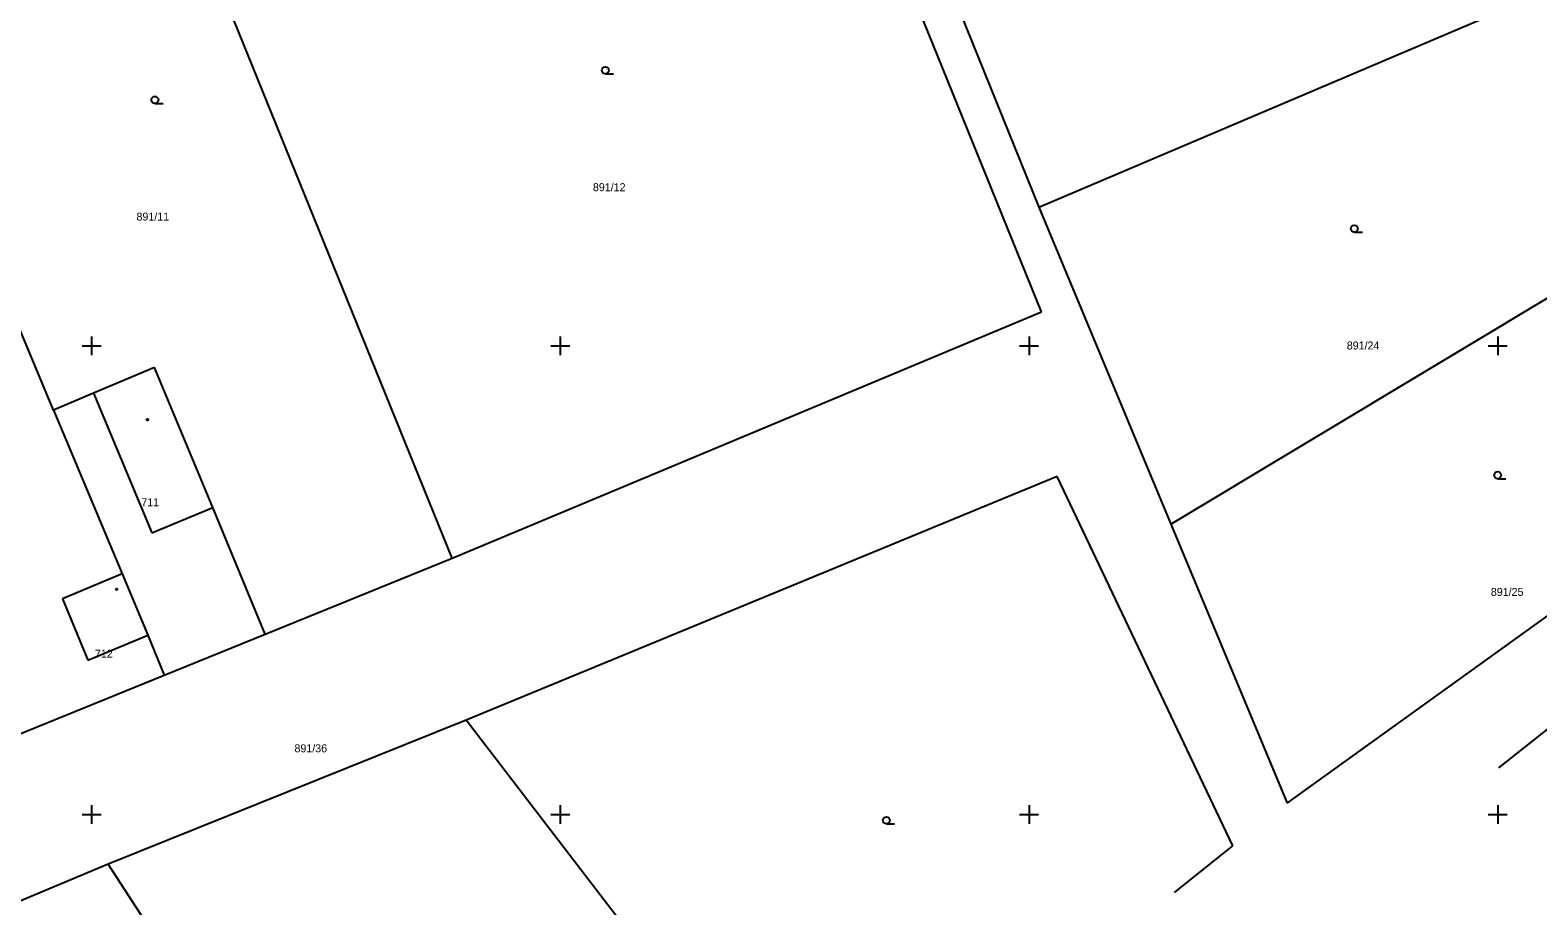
# Model space of a CAD drawing. Extents: x -711081 to -709338, y -1025122 to -1024092.
# Drawn here: x -710178.3 to -710097.9, y -1024754.9 to -1024708.2 of the extents above; entities that cross this region are included whole.
import ezdxf

# ---------------------------------------------------------------- set-up
doc = ezdxf.new("R2010")
doc.units = 0
for name, color, linetype in [('Z_hektometricka_sit', 7, 'Continuous'), ('Z_katastr_cisla_pozemkova', 7, 'Continuous'), ('Z_katastr_cisla_stavebni', 7, 'Continuous'), ('Z_katastr_hranice', 7, 'Continuous'), ('Z_katastr_vnitrni_kresba', 7, 'Continuous'), ('Z_katastr_znacky_budov', 7, 'Continuous'), ('Z_katastr_znacky_kultur', 7, 'Continuous')]:
    doc.layers.add(name, color=color, linetype=linetype)

msp = doc.modelspace()

# ---------------------------------------------------------------- linework, layer by layer
at = {"layer": 'Z_hektometricka_sit'}
for p, q in [((-710175.5, -1024725), (-710174.5, -1024725)), ((-710175, -1024724.5), (-710175, -1024725.5)), ((-710150.5, -1024725), (-710149.5, -1024725)), ((-710150, -1024724.5), (-710150, -1024725.5)), ((-710125.5, -1024725), (-710124.5, -1024725)), ((-710125, -1024724.5), (-710125, -1024725.5)), ((-710100.5, -1024725), (-710099.5, -1024725)), ((-710100, -1024724.5), (-710100, -1024725.5)), ((-710175.5, -1024750), (-710174.5, -1024750)), ((-710175, -1024749.5), (-710175, -1024750.5)), ((-710150.5, -1024750), (-710149.5, -1024750)), ((-710150, -1024749.5), (-710150, -1024750.5)), ((-710125.5, -1024750), (-710124.5, -1024750)), ((-710125, -1024749.5), (-710125, -1024750.5)), ((-710100.5, -1024750), (-710099.5, -1024750)), ((-710100, -1024749.5), (-710100, -1024750.5))]:
    msp.add_line(p, q, dxfattribs=at)
at = {"layer": 'Z_katastr_hranice'}
for p, q in [((-710137.58, -1024685.17), (-710124.48, -1024717.61)), ((-710124.33, -1024723.2), (-710139.45, -1024685.96)), ((-710155.77, -1024736.33), (-710170.96, -1024698.88)), ((-710124.48, -1024717.61), (-710090.53, -1024703.19)), ((-710177.04, -1024728.43), (-710186.64, -1024705.45)), ((-710117.43, -1024734.52), (-710083.99, -1024714.44)), ((-710124.48, -1024717.61), (-710117.43, -1024734.52)), ((-710155.77, -1024736.33), (-710124.33, -1024723.2)), ((-710171.65, -1024726.17), (-710174.9, -1024727.53)), ((-710168.54, -1024733.62), (-710171.65, -1024726.17)), ((-710174.9, -1024727.53), (-710177.04, -1024728.43)), ((-710111.23, -1024749.39), (-710080.77, -1024727.49)), ((-710177.04, -1024728.43), (-710173.38, -1024737.16)), ((-710123.5, -1024731.98), (-710155.02, -1024744.97)), ((-710114.13, -1024751.67), (-710123.5, -1024731.98)), ((-710165.75, -1024740.38), (-710168.54, -1024733.62)), ((-710117.43, -1024734.52), (-710111.23, -1024749.39)), ((-710165.75, -1024740.38), (-710155.77, -1024736.33)), ((-710173.38, -1024737.16), (-710176.56, -1024738.49)), ((-710173.38, -1024737.16), (-710172.01, -1024740.43)), ((-710176.56, -1024738.49), (-710175.2, -1024741.76)), ((-710175.2, -1024741.76), (-710172.01, -1024740.43)), ((-710172.01, -1024740.43), (-710171.13, -1024742.56)), ((-710171.13, -1024742.56), (-710165.75, -1024740.38)), ((-710186.96, -1024749), (-710171.13, -1024742.56)), ((-710155.02, -1024744.97), (-710174.12, -1024752.64)), ((-710140.975, -1024763.281), (-710155.02, -1024744.97)), ((-710097.22, -1024745.34), (-710099.964, -1024747.51)), ((-710117.233, -1024754.151), (-710114.13, -1024751.67)), ((-710174.12, -1024752.64), (-710190.92, -1024759.7)), ((-710161.968, -1024771.354), (-710174.12, -1024752.64))]:
    msp.add_line(p, q, dxfattribs=at)
at = {"layer": 'Z_katastr_vnitrni_kresba'}
for p, q in [((-710174.9, -1024727.53), (-710171.79, -1024734.98)), ((-710171.79, -1024734.98), (-710168.54, -1024733.62))]:
    msp.add_line(p, q, dxfattribs=at)
at = {"layer": 'Z_katastr_znacky_budov'}
for centre in [(-710172.022, -1024728.94), (-710173.662, -1024737.99)]:
    msp.add_circle(centre, 0.0437, dxfattribs=at)
at = {"layer": 'Z_katastr_znacky_kultur'}
for p, q in [((-710147.598, -1024710.51), (-710147.161, -1024710.51)), ((-710171.628, -1024712.08), (-710171.191, -1024712.08)), ((-710107.648, -1024718.95), (-710107.211, -1024718.95)), ((-710099.998, -1024732.09), (-710099.561, -1024732.09)), ((-710132.608, -1024750.49), (-710132.171, -1024750.49))]:
    msp.add_line(p, q, dxfattribs=at)
for centre in [(-710147.598, -1024710.322), (-710171.628, -1024711.892), (-710107.648, -1024718.762), (-710099.998, -1024731.902), (-710132.608, -1024750.302)]:
    msp.add_circle(centre, 0.187, dxfattribs=at)

# ---------------------------------------------------------------- texts
at = {"layer": 'Z_katastr_cisla_pozemkova'}
for s, p in [('891/12', (-710148.26, -1024716.76)), ('891/11', (-710172.606, -1024718.33)), ('891/24', (-710108.049, -1024725.2)), ('891/25', (-710100.364, -1024738.34)), ('891/36', (-710164.179, -1024746.679))]:
    msp.add_text(s, height=0.425, dxfattribs=at).set_placement(p)
at = {"layer": 'Z_katastr_cisla_stavebni'}
for s, p in [('711', (-710172.351, -1024733.559)), ('712', (-710174.824, -1024741.63))]:
    msp.add_text(s, height=0.425, dxfattribs=at).set_placement(p)

doc.saveas('drawing.dxf')
